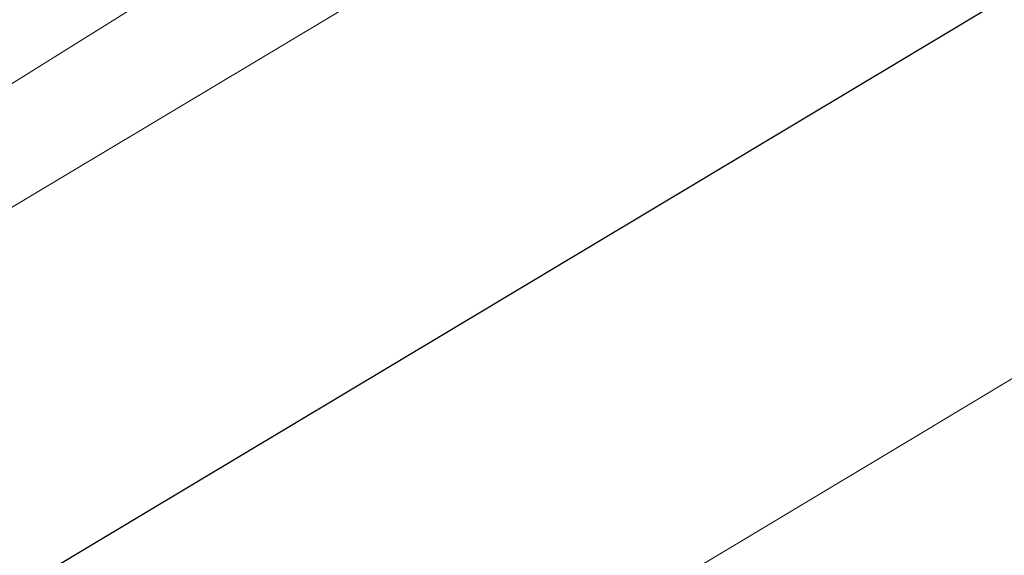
# Model space of a CAD drawing. Extents: x 1620613 to 1693141, y 557269 to 607790.
# Tile 890 of 1056: x 1620854.82 to 1620857.9, y 607332.23 to 607333.91. Entities that reach past the tile are written whole.
import ezdxf

# ---------------------------------------------------------------- set-up
doc = ezdxf.new("R2010")
doc.units = 0
doc.header["$LTSCALE"] = 10
doc.header["$MEASUREMENT"] = 0
for name, pattern in [('DGN Style 2', [7.346996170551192, 4.408197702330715, -2.938798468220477]), ('DGN Style 3', [10.28579463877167, 7.346996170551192, -2.938798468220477]), ('DGN Style 5', [5.142897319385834, 2.204098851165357, -2.938798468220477])]:
    doc.linetypes.add(name, pattern=pattern)
for name, color, linetype, lineweight in [('DT_X_Contour_Major', 132, 'DGN Style 3', 30), ('DT_X_Contour_Minor', 136, 'DGN Style 3', 0), ('PV_X_Driveway', 7, 'DGN Style 5', 0), ('SV_X_Top_of_Bank', 97, 'DGN Style 2', 0)]:
    doc.layers.add(name, color=color, linetype=linetype, lineweight=lineweight)

# ---------------------------------------------------------------- blocks, each defined once
blk = doc.blocks.new('*U1004')
at = {"layer": 'DT_X_Contour_Major', "elevation": 3.400041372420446, "flags": 128}
blk.add_lwpolyline([(-244.1590263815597, -27.22526824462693), (-245.9582130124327, -31.53047772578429), (-246.3161540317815, -32.38748241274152), (-246.6188971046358, -33.11340669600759), (-246.8664422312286, -33.70825057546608), (-247.0587894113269, -34.172014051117), (-247.8276143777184, -36.03038932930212), (-248.8338658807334, -38.35807953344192), (-249.0797851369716, -38.97471545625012), (-249.3862922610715, -39.82704170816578), (-249.753387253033, -40.91505828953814), (-250.1810701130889, -42.23876520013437), (-252.3182951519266, -48.96600821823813), (-254.6054744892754, -56.26317921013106), (-254.9177434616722, -57.68377750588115), (-254.8743306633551, -58.81821339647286), (-254.4752360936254, -59.66648688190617), (-253.720459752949, -60.2285979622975), (-251.2334804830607, -61.34601096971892), (-250.3786960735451, -61.73542086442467), (-249.6795772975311, -62.06559079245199), (-249.1361241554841, -62.3365207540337), (-248.7483366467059, -62.54821074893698), (-247.9217908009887, -63.03373078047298), (-247.6191146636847, -63.20065513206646), (-247.3309956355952, -63.33728816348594), (-247.05743371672, -63.44362987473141), (-246.7984289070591, -63.51968026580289), (-245.6237063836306, -63.80390234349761), (-235.3623574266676, -59.70334397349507), (-233.3790248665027, -58.91168992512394), (-231.8267481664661, -58.29410993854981), (-230.7055273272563, -57.85060401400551), (-230.0153623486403, -57.5811721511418), (-228.7496635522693, -57.09478593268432), (-228.3102899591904, -56.92563881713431), (-227.9414432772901, -56.78298713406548), (-227.6431235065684, -56.66683088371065), (-227.4153306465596, -56.57717006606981), (-226.9019189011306, -56.37340179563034), (-226.6787531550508, -56.2856658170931), (-226.3943147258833, -56.1752840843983), (-226.0486036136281, -56.04225659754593), (-225.6416198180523, -55.88658335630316), (-224.4746327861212, -55.441260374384), (-223.7302941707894, -55.14333622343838), (-222.3725185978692, -54.58355600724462), (-220.4013060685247, -53.76191972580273), (-217.8166565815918, -52.67842737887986), (-204.0789312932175, -46.90836498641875), (-203.7526982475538, -46.7713419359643), (-203.6283501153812, -46.71902253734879), (-203.4999805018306, -46.6648316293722), (-203.3675894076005, -46.60876921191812), (-203.2311768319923, -46.55083528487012), (-202.8620479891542, -46.3938494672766), (-202.3760832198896, -46.19854980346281), (-201.1950355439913, -45.73039017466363), (-199.3189049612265, -44.98937058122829), (-196.747691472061, -43.97549102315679), (-188.9643449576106, -40.90799891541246), (-186.3492845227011, -39.87446542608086), (-184.3416131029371, -39.07448403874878), (-182.9413306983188, -38.50805475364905), (-182.1484373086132, -38.17517757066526), (-180.8439069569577, -37.59890788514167), (-180.1253951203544, -37.23597068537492), (-178.9482573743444, -36.57936135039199), (-177.3124937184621, -35.62907987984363), (-175.2181041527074, -34.38512627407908), (-169.0215640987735, -30.67635381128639), (-166.9159204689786, -29.41391421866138), (-165.2463946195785, -28.40817478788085), (-164.0129865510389, -27.65913551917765), (-163.2156962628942, -27.16679641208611), (-161.6710792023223, -26.19615900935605), (-161.1568342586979, -25.873664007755), (-160.7725622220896, -25.634157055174), (-160.5182630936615, -25.47763815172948), (-160.3939368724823, -25.40410729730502), (-160.2356974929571, -25.31867575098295), (-160.1799956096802, -25.28837645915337), (-160.1315694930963, -25.2615522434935), (-160.090419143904, -25.23820310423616), (-160.0565445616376, -25.21832904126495), (-159.97591336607, -25.16996497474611), (-159.8818810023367, -25.11758790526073), (-159.6602573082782, -24.9967297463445), (-159.3110422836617, -24.80739049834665), (-158.8342359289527, -24.54957016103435), (-157.3926305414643, -23.7707411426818), (-156.5871451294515, -23.30127169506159), (-155.2518929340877, -22.4769851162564), (-153.3868739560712, -21.29788140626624), (-150.992088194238, -19.76396056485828), (-143.8996371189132, -15.20041547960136), (-141.5510294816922, -13.6892345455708), (-139.8245448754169, -12.57835055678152), (-138.7201833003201, -11.86776351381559), (-138.2379447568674, -11.55747341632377), (-137.7814726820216, -11.26376241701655), (-137.5833660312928, -11.13851753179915), (-137.3314001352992, -10.98306612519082), (-137.0255749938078, -10.79740819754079), (-136.6658906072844, -10.58154374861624), (-135.6349199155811, -9.96562985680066), (-135.0410585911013, -9.613441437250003), (-134.0327026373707, -9.018811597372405), (-132.609852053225, -8.181740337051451), (-130.7725068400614, -7.102227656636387), (-125.3202600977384, -3.900271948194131), (-123.5274441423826, -2.845920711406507), (-122.2381813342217, -2.084333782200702), (-121.4524716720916, -1.615511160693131), (-121.1703151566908, -1.43945284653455), (-121.0893019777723, -1.360316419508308), (-121.0603139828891, -1.330682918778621), (-121.0341098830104, -1.301134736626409), (-121.0106896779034, -1.271671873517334), (-120.9900533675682, -1.242294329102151), (-120.9387350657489, -1.164067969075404), (-120.8345032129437, -1.07860762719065), (-120.5602963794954, -0.8808963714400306), (-120.1161145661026, -0.5709342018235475), (-119.5019577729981, -0.1487211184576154), (-117.6375730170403, 1.126848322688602), (-117.0039974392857, 1.540982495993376), (-116.501559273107, 1.8267079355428), (-116.130258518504, 1.984024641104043), (-115.8900951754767, 2.012932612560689), (-115.0753202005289, 1.848216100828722), (-114.8765951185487, 1.579952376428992), (-114.8303824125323, 1.515370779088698), (-114.7769121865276, 1.436596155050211), (-114.7161844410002, 1.343628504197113), (-114.6481991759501, 1.236467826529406), (-114.4572284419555, 0.9317819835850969), (-114.3829532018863, 0.8376593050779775), (-114.3033555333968, 0.78380565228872), (-114.2184354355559, 0.7702210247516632), (-114.1281929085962, 0.7969054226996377), (-113.8804495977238, 0.9217558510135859), (-113.7693621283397, 0.9776275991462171), (-113.6219072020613, 1.0516050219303), (-113.4380848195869, 1.143688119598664), (-113.2178949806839, 1.25387689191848), (-112.5822321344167, 1.571854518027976), (-112.3691668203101, 1.676750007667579), (-112.2067180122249, 1.752953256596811), (-112.0948857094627, 1.800464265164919), (-112.0336699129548, 1.819283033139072), (-111.9379164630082, 1.831210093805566), (-111.8761730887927, 1.84954263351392), (-111.7627580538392, 1.895594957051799), (-111.597671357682, 1.969367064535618), (-111.3809130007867, 2.070858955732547), (-110.73399516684, 2.378463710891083), (-110.523190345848, 2.4765933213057), (-110.3759642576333, 2.540278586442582), (-110.2923169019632, 2.569519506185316), (-110.2722482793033, 2.564316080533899), (-110.3035035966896, 2.504514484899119), (-110.2847789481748, 2.498041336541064), (-110.2051635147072, 2.523473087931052), (-110.0646572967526, 2.580809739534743), (-109.8632602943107, 2.670051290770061), (-109.2450139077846, 2.950568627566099), (-108.9819837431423, 3.070520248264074), (-108.6565780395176, 3.219987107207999), (-108.2687967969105, 3.398969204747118), (-107.8186400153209, 3.607466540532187), (-106.5350545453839, 4.202813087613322), (-106.0900125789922, 4.409555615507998), (-105.7175757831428, 4.583273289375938), (-105.4177441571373, 4.723966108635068), (-105.1905177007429, 4.831634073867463), (-104.68138737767, 5.074715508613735), (-104.4100843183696, 5.201285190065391), (-103.9780228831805, 5.398683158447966), (-103.3852030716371, 5.666909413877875), (-102.6316248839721, 6.005963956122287), (-100.4077385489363, 7.004547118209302), (-99.62688119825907, 7.355245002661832), (-98.95222389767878, 7.658401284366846), (-98.38376664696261, 7.91401596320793), (-97.92150944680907, 8.12208903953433), (-96.83042364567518, 8.613561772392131), (-96.42078474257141, 8.79827238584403), (-96.01018238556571, 8.983799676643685), (-95.5986165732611, 9.170143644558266), (-95.18608730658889, 9.357304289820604), (-94.08472465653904, 9.857488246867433), (-93.39744857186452, 10.16794119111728), (-92.16164230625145, 10.72416205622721), (-90.37730585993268, 11.52615084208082), (-88.04443923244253, 12.57390754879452), (-81.09208798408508, 15.69561599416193), (-78.73961042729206, 16.75160535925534), (-76.89644119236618, 17.57829212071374), (-75.56258027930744, 18.17567627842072), (-74.73802768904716, 18.5437578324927), (-73.2182985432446, 19.2195718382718), (-72.40313108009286, 19.58344266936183), (-71.0974255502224, 20.16819465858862), (-69.30118195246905, 20.97382780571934), (-67.01440028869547, 22.00034211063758), (-60.26226509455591, 25.03222180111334), (-57.98118495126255, 26.0552568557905), (-56.20204591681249, 26.85045225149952), (-54.92484799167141, 27.41780798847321), (-54.14959117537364, 27.75732406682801), (-52.751494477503, 28.35891406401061), (-52.24375127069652, 28.57733037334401), (-51.76909417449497, 28.78138680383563), (-51.32752318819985, 28.97108335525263), (-50.91903831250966, 29.14642002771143), (-49.87386012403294, 29.59483798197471), (-49.46658876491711, 29.77317639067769), (-49.02865832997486, 29.97187815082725), (-48.56006881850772, 30.19094326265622), (-48.06082023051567, 30.43037172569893), (-46.68861189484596, 31.09599876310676), (-46.23529187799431, 31.3161497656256), (-45.90448807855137, 31.47738249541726), (-45.69620049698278, 31.57969695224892), (-45.61042913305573, 31.62309313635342), (-45.5450604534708, 31.6602585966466), (-45.492963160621, 31.68481529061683), (-45.38569779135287, 31.73061127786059), (-45.22326434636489, 31.79764655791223), (-45.00566282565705, 31.88592113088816), (-44.35183466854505, 32.14963904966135), (-44.11952607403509, 32.24228838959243), (-43.91297140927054, 32.32244796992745), (-43.73217067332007, 32.39011779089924), (-43.57712386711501, 32.44529785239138), (-43.19800428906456, 32.57579167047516), (-43.07670890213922, 32.62026508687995), (-42.99716242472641, 32.65581497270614), (-42.95936485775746, 32.68244132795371), (-42.96331620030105, 32.70014415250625), (-43.07916992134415, 32.7619357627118), (-43.45694219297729, 33.57664785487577), (-43.5294094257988, 33.73257840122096), (-43.58490872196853, 33.85120771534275), (-43.62344008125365, 33.93253579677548), (-43.64500350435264, 33.97656264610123), (-43.70604095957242, 34.09498506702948), (-43.73673183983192, 34.20573578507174), (-43.74516710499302, 34.22525528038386), (-43.7573196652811, 34.23634917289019), (-43.77318952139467, 34.23901746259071), (-43.79277667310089, 34.23326014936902), (-43.84996547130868, 34.2066731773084), (-43.87138412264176, 34.19712131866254), (-43.89274847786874, 34.18840597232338), (-43.91405853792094, 34.1805271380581), (-43.93531430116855, 34.17348481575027), (-44.03438117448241, 34.14257250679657), (-45.18047755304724, 35.95899565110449), (-45.40643188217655, 36.30312513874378), (-45.59311070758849, 36.55704653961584), (-45.74051402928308, 36.72075985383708), (-45.8486418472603, 36.79426508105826), (-46.084615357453, 36.87000157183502), (-46.11991900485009, 37.02740357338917), (-46.04884981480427, 37.44280721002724), (-45.87140778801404, 38.11621248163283), (-45.58759292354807, 39.04761938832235), (-44.01492026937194, 43.99618876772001), (-43.65202071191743, 44.78028851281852), (-43.51475034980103, 44.97700173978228), (-43.25846764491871, 45.23109867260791), (-42.88317259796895, 45.54257931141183), (-42.38886520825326, 45.91144365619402), (-39.80440192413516, 47.76670591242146), (-39.63361441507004, 48.52383685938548), (-39.89284177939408, 49.04233636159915), (-40.74371851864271, 50.27335017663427), (-42.18624463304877, 52.21687830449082), (-44.22042012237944, 54.87292074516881), (-50.43375392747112, 62.90571967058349), (-53.29829177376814, 66.43294601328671), (-57.23190495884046, 70.99002584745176), (-62.23459348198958, 76.57695917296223), (-68.30635734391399, 83.19374598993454), (-85.92316142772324, 102.2116488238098), (-91.77268511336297, 108.5314606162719), (-96.10865310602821, 113.227468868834), (-98.93106540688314, 116.2996735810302), (-100.2399220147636, 117.7480747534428), (-101.7121320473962, 119.4454064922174), (-102.2558617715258, 119.9739047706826), (-102.7828934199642, 120.2864008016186), (-103.2932269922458, 120.3828945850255), (-103.7868624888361, 120.2633861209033), (-105.0809597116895, 119.6566938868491), (-105.5399765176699, 119.5053821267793), (-105.9464540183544, 119.5064660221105), (-106.3003922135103, 119.6599455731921), (-106.6017911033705, 119.9658207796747), (-107.3354690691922, 120.9846822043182), (-107.7264093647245, 121.3892293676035), (-108.3489717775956, 121.8387247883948), (-109.203156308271, 122.3331684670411), (-110.2889629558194, 122.8725604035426), (-113.4932768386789, 124.3708699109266), (-114.5881001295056, 124.8468455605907), (-115.4693345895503, 125.1510403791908), (-116.1369802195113, 125.2834543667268), (-116.5910370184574, 125.2440875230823), (-117.5170700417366, 124.9100681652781), (-117.7476291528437, 124.9816660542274), (-117.7447817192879, 125.4469742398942), (-117.5085277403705, 126.305992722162), (-117.0388672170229, 127.558721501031), (-115.4752304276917, 131.4242786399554), (-114.831011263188, 133.1393941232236), (-114.0710813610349, 135.3855727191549), (-113.1954407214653, 138.1628144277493), (-112.2040893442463, 141.4711192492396), (-109.4062046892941, 151.0013495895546), (-108.3545405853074, 154.615217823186), (-107.2979617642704, 158.3091497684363), (-106.2364682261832, 162.0831454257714), (-105.1700599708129, 165.9372047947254), (-102.3197516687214, 176.3214480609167), (-101.3607452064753, 179.7893665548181), (-100.6214570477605, 182.4049395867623), (-100.1018871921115, 184.1681671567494), (-99.80203563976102, 185.0790492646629), (-99.29538923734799, 186.3716076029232), (-98.9992753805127, 186.5180118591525), (-98.49091861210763, 185.9878058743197), (-97.77031893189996, 184.7809896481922), (-96.83747633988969, 182.8975631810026), (-91.9889774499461, 172.5294824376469)], dxfattribs=at)
at = {"layer": 'DT_X_Contour_Minor', "transparency": 33554559, "flags": 128}
for points, elevation in [([(-237.0290589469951, -23.35326266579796), (-238.5549064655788, -27.00440873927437), (-238.8922187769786, -27.81279581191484), (-239.2502210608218, -28.67318014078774), (-239.62891331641, -29.5855617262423), (-240.028295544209, -30.54994056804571), (-241.9403558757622, -35.17170209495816), (-244.4428937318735, -40.9606453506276), (-244.938988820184, -42.13064725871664), (-245.3547578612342, -43.15967730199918), (-245.6902008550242, -44.04773548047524), (-245.9453178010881, -44.79482179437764), (-246.9484361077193, -47.95229024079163), (-248.0219362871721, -51.37725751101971), (-248.1685014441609, -52.04402312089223), (-248.1481254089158, -52.57647683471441), (-247.9608081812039, -52.97461865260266), (-247.6065497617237, -53.23844857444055), (-246.4392723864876, -53.76291250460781), (-245.9501336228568, -53.99734146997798), (-245.358175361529, -54.30728041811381), (-244.6633976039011, -54.69272934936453), (-243.8658003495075, -55.15368826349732), (-241.6017816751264, -56.48359201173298), (-240.7727115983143, -56.94081994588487), (-239.9835153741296, -57.3150759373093), (-239.2341930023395, -57.60635998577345), (-238.5247444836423, -57.81467209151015), (-235.307023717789, -58.59319405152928), (-231.5126687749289, -57.07692421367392), (-230.779288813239, -56.78419306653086), (-230.2053010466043, -56.55582955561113), (-229.7907054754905, -56.39183368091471), (-229.5355020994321, -56.29220544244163), (-229.0674826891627, -56.11235365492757), (-228.8872480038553, -56.04275637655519), (-228.697558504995, -55.96885338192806), (-228.4984141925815, -55.89064467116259), (-228.2898150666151, -55.80813024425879), (-227.7209443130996, -55.58235081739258), (-227.5113433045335, -55.49951291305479), (-227.3091933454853, -55.420333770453), (-227.1144944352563, -55.3448133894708), (-226.9272465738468, -55.27295176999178), (-226.4378536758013, -55.08619913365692), (-226.0907619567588, -54.94658390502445), (-225.4165314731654, -54.66780269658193), (-224.415162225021, -54.24985550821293), (-223.0866542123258, -53.69274233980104), (-216.1236263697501, -50.76816026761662), (-209.5494470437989, -47.68090482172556), (-208.3086679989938, -47.07421699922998), (-207.4038362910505, -46.57726300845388), (-206.8349519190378, -46.1900428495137), (-206.6020148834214, -45.91255652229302), (-206.4287792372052, -45.31890475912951), (-206.3619576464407, -45.11812596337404), (-206.2914196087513, -44.96102839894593), (-206.2171651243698, -44.84761206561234), (-206.1391941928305, -44.77787696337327), (-205.9263164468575, -44.65015833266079), (-205.8095011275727, -44.58519506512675), (-205.6187134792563, -44.48609423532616), (-205.3539535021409, -44.3528558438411), (-205.0152211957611, -44.1854798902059), (-204.0133052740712, -43.69362726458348), (-203.5989538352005, -43.50171226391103), (-203.1073364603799, -43.29485673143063), (-202.5384531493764, -43.07306066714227), (-201.8923039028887, -42.83632407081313), (-200.0662179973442, -42.18510577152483), (-199.1993863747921, -41.9028550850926), (-197.9684559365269, -41.54451675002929), (-196.3734266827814, -41.11009076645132), (-194.4142986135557, -40.5995771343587), (-184.4221370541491, -38.03964233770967), (-182.3985036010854, -37.24210883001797), (-182.0121573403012, -37.08951663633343), (-181.7203900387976, -36.97354013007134), (-181.523201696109, -36.89417931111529), (-181.4205923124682, -36.85143417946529), (-181.2730725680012, -36.7862680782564), (-180.8603943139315, -36.54685943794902), (-179.7329993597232, -35.87750809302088), (-177.8908877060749, -34.77821404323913), (-175.3340593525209, -33.2489772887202), (-167.5628948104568, -28.59775567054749), (-164.9856665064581, -27.05440886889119), (-163.0823550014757, -25.91278467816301), (-161.8529602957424, -25.17288309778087), (-161.2974823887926, -24.83470412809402), (-160.7147637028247, -24.46852368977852), (-160.5207608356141, -24.34685996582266), (-160.3757912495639, -24.25650412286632), (-160.2798549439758, -24.19745616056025), (-160.2329519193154, -24.1697160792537), (-160.1732548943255, -24.13748637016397), (-160.1491644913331, -24.12421042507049), (-160.1216660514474, -24.10855487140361), (-160.0907595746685, -24.09051970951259), (-160.0564450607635, -24.07010493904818), (-159.9603956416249, -24.01249274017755), (-159.9032307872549, -23.97973202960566), (-159.8037732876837, -23.92465904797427), (-159.6620231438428, -23.84727379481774), (-159.4779803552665, -23.74757627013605), (-158.9308093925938, -23.4519665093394), (-158.3816152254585, -23.11712071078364), (-157.1444109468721, -22.33429063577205), (-155.2191965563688, -21.10347628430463), (-152.6059720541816, -19.42467765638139), (-144.7200265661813, -14.35056894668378), (-142.1086596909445, -12.67031901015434), (-140.1890181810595, -11.43515073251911), (-138.9611020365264, -10.64506411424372), (-138.4249112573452, -10.30005915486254), (-137.917369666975, -9.973488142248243), (-137.7284670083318, -9.852970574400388), (-137.5424152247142, -9.736346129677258), (-137.3592143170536, -9.623614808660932), (-137.1788642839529, -9.514776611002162), (-136.7017320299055, -9.229732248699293), (-136.4070059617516, -9.055060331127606), (-135.8806769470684, -8.7448278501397), (-135.1227449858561, -8.299034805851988), (-134.1332100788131, -7.717681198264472), (-128.9749736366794, -4.688389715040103), (-125.9733341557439, -2.332137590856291), (-125.357670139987, -1.841419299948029), (-124.7970950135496, -1.379086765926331), (-124.2916087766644, -0.9451399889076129), (-123.8412114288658, -0.5395789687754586), (-122.7136036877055, 0.5040694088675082), (-122.2701480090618, 0.8508877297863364), (-121.7854867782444, 1.108606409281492), (-121.2596199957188, 1.277225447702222), (-120.692547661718, 1.356744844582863), (-117.9500638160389, 1.51993620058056), (-116.9928063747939, 2.174869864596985), (-116.8040184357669, 2.295789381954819), (-116.6479078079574, 2.37786207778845), (-116.5244744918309, 2.421087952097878), (-116.4337184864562, 2.425467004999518), (-116.2352722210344, 2.385348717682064), (-116.1465697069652, 2.369347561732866), (-116.0292968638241, 2.351432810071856), (-115.8834536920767, 2.331604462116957), (-115.709040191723, 2.309862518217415), (-115.2058437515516, 2.249332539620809), (-115.0343438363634, 2.231790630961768), (-114.8972414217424, 2.224562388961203), (-114.7945365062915, 2.227647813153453), (-114.7262290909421, 2.241046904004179), (-114.4877219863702, 2.327641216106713), (-114.8436684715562, 2.055140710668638), (-114.9071469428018, 1.999644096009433), (-114.9450338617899, 1.949940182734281), (-114.9573292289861, 1.906028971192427), (-114.9440330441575, 1.867910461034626), (-114.8744544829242, 1.773984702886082), (-114.8407406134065, 1.725801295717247), (-114.7917829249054, 1.65169539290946), (-114.7275814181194, 1.551666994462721), (-114.6481360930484, 1.425716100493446), (-114.4159568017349, 1.055283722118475), (-114.334054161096, 0.936617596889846), (-114.2624807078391, 0.8584435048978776), (-114.2012364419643, 0.8207614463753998), (-114.1503213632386, 0.8235714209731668), (-114.0283200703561, 0.8850540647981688), (-113.9552206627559, 0.9217695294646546), (-113.8274234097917, 0.9858039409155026), (-113.6449283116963, 1.077157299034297), (-113.4077353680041, 1.195829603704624), (-112.7022903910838, 1.548714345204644), (-112.4658350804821, 1.665125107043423), (-112.2855528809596, 1.749693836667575), (-112.161443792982, 1.802420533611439), (-112.0935078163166, 1.823305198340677), (-111.9872426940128, 1.836541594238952), (-111.91872122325, 1.856886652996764), (-111.7928556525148, 1.907994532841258), (-111.6096459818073, 1.989865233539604), (-111.3690922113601, 2.102498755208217), (-110.651156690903, 2.443871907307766), (-110.4172100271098, 2.552774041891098), (-110.2538216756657, 2.623450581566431), (-110.1609916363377, 2.65590152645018), (-110.1387199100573, 2.650126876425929), (-110.1734063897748, 2.583760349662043), (-110.1609594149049, 2.572795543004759), (-110.0976036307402, 2.589676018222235), (-109.9833390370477, 2.634401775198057), (-109.8181656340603, 2.70697281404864), (-109.3098248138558, 2.937622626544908), (-109.0779643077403, 3.043480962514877), (-108.7636384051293, 3.188068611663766), (-108.3668471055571, 3.371385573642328), (-107.8875904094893, 3.593431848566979), (-106.4996186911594, 4.237194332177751), (-106.0246013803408, 4.4577815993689), (-105.6405282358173, 4.636721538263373), (-105.3473992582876, 4.77401414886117), (-105.145214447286, 4.86965943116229), (-104.7273138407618, 5.069183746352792), (-104.4789089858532, 5.184620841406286), (-104.0471198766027, 5.381288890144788), (-103.4319465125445, 5.659187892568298), (-102.6333888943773, 6.018317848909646), (-100.2593895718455, 7.084305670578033), (-99.43848517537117, 7.452972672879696), (-98.7562714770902, 7.759482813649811), (-98.21274847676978, 8.003836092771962), (-97.80791617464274, 8.18603251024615), (-96.91328430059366, 8.589013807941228), (-96.5774023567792, 8.740466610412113), (-96.240730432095, 8.892589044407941), (-95.90326852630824, 9.045381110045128), (-95.56501663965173, 9.198842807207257), (-94.6619583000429, 9.608966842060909), (-94.02136432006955, 9.898124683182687), (-92.77687613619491, 10.4580051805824), (-90.92849374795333, 11.28860833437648), (-88.47621715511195, 12.38993414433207), (-81.13162063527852, 15.6877665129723), (-78.66345176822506, 16.79575922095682), (-76.76739255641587, 17.64636306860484), (-75.44344300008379, 18.23957805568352), (-74.69160309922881, 18.5754041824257), (-73.44950957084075, 19.12775537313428), (-72.70496207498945, 19.46031065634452), (-71.4028897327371, 20.04371311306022), (-69.54329254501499, 20.87796274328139), (-67.12617051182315, 21.9630595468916), (-59.93714529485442, 25.19111392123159), (-57.52486092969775, 26.27329060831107), (-55.67977674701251, 27.09877988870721), (-54.40189274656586, 27.66758176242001), (-53.69120892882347, 27.97969622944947), (-52.55231899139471, 28.46975159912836), (-52.1387112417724, 28.64767358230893), (-51.75205544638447, 28.8138980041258), (-51.39235160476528, 28.96842486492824), (-51.05959971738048, 29.11125416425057), (-50.20819729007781, 29.47653554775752), (-49.85561786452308, 29.63190746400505), (-49.4364314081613, 29.82406217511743), (-48.95063792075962, 30.05299968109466), (-48.39823740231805, 30.31871998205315), (-46.83635997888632, 31.07635117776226), (-46.32038125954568, 31.32693184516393), (-45.94385316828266, 31.51045045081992), (-45.70677570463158, 31.62690699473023), (-45.60914886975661, 31.67630147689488), (-45.53474481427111, 31.7186040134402), (-45.47544654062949, 31.74655497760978), (-45.35335476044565, 31.79868096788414), (-45.16846947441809, 31.87498198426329), (-44.92079068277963, 31.97545802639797), (-44.17658922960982, 32.27562750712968), (-43.92190049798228, 32.37773392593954), (-43.71598539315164, 32.45892607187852), (-43.55884391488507, 32.51920394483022), (-43.45047606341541, 32.55856754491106), (-43.22652662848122, 32.63565144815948), (-43.15487632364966, 32.66192230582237), (-43.1078874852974, 32.68292195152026), (-43.0855601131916, 32.69865038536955), (-43.08789420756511, 32.70910760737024), (-43.15633007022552, 32.74560848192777), (-43.37948363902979, 33.22686643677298), (-43.42761780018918, 33.3293114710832), (-43.47638303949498, 33.43039316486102), (-43.52577935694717, 33.53011151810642), (-43.57580675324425, 33.62846653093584), (-43.81074045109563, 34.08427546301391), (-43.82819965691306, 34.14727852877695), (-43.84890356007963, 34.15098828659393), (-43.90353275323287, 34.13511624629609), (-43.99208723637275, 34.09966240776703), (-44.11456700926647, 34.0446267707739), (-44.48641345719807, 33.8717560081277), (-44.62567935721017, 33.80964900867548), (-44.76459222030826, 33.75298108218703), (-44.90315204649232, 33.70175222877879), (-45.04135883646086, 33.65596244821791), (-45.68550010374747, 33.45496797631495), (-46.46613217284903, 34.69217471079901), (-46.6325003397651, 34.93056992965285), (-46.79704823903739, 35.11552412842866), (-46.95977587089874, 35.24703730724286), (-47.1206832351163, 35.32510946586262), (-47.54734251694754, 35.46204719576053), (-47.63748762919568, 35.66384557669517), (-47.5879285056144, 36.16653742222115), (-47.39866514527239, 36.97012273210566), (-47.06969754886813, 38.07460150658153), (-46.00617831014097, 41.42106952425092), (-45.66439166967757, 42.5203101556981), (-45.43667117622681, 43.30818103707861), (-45.32301683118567, 43.78468216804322), (-45.32342863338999, 43.94981354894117), (-45.47661497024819, 43.97500423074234), (-45.71374529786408, 44.08597911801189), (-46.31024652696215, 44.40001076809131), (-47.26611865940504, 44.917099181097), (-48.58136169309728, 45.63724435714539), (-52.56783765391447, 47.82837384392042), (-53.89952972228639, 48.58818321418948), (-54.90474895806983, 49.22426420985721), (-55.58349536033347, 49.73661683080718), (-55.9357689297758, 50.12524107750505), (-56.43986800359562, 50.99660123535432), (-57.50331330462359, 52.20141670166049), (-60.31557490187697, 55.16234298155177), (-64.8766527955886, 59.87938007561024), (-71.18654698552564, 66.35252798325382), (-90.34468655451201, 85.9557368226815), (-96.65819440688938, 92.41744974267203), (-101.2301132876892, 97.10018187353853), (-104.0604431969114, 100.0039332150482), (-105.1491841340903, 101.1287037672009), (-105.7303746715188, 101.7561175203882), (-105.9233557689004, 101.9646139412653), (-106.0664061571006, 102.1195428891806), (-106.1595258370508, 102.2209043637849), (-106.2027148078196, 102.2686983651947), (-106.2513111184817, 102.3247257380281), (-106.3689987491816, 102.5382633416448), (-106.6856144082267, 103.1368556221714), (-107.2011580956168, 104.1205025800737), (-107.9156298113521, 105.4892042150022), (-110.0861250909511, 109.6524814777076), (-110.9818161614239, 111.1043585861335), (-112.0410179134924, 112.3375319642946), (-113.2637303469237, 113.3520016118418), (-114.6499534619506, 114.1477675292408), (-118.5645626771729, 115.9782050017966), (-119.9481205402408, 116.5430804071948), (-121.1628372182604, 116.864878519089), (-122.2087127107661, 116.9435993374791), (-123.0857470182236, 116.7792428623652), (-125.1993835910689, 116.0168558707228), (-125.8361396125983, 115.9070691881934), (-126.1611802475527, 116.1494993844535), (-126.174505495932, 116.7441464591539), (-125.876115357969, 117.6910104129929), (-124.6647878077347, 120.6856034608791), (-124.1657202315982, 122.0142794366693), (-123.5770131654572, 123.7543625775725), (-122.8986666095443, 125.9058528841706), (-122.1306805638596, 128.4687503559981), (-119.9631984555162, 135.8516865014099), (-119.1484889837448, 138.6512996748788), (-118.3299721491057, 141.5129370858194), (-117.5076479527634, 144.4365987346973), (-116.6815163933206, 147.4222846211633), (-114.4734224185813, 155.4668126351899), (-113.4187002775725, 158.9488087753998), (-111.9106043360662, 163.3614011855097), (-109.949134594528, 168.7045898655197), (-107.5342910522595, 174.9783748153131), (-100.4902098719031, 192.9492630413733), (-98.12705909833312, 198.73516619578), (-96.32066766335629, 202.6147094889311), (-95.07103556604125, 204.5878929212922), (-94.37816280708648, 204.6547164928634), (-92.44386172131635, 200.5183868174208)], 3.800041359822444), ([(-251.2889938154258, -31.09727382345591), (-253.6248656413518, -36.68669815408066), (-254.4756969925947, -39.71706375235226), (-254.6886244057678, -40.4533310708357), (-254.9627646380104, -41.36340491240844), (-255.298117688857, -42.44728527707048), (-255.6946835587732, -43.70497216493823), (-257.6881541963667, -49.97972619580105), (-259.0102722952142, -54.19790081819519), (-259.5375105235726, -55.17637444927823), (-260.5526031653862, -56.30400621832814), (-262.0555502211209, -57.58079612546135), (-264.0463516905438, -59.00674417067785), (-270.0056281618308, -63.00814980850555), (-271.6953151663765, -64.33811523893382), (-272.2949188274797, -65.3269573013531), (-271.8044391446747, -65.97467599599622), (-270.2238761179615, -66.28127132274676), (-264.5555969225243, -66.64402770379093), (-262.6254697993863, -66.79497280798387), (-261.086297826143, -66.9757408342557), (-259.9380810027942, -67.18633178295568), (-259.1808193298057, -67.42674565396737), (-256.5591602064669, -68.61826387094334), (-252.9671011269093, -67.6306936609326), (-252.2884151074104, -67.44352781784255), (-251.791810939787, -67.30527466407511), (-251.4772886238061, -67.2159341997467), (-251.3448481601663, -67.17550642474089), (-251.2344493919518, -67.13291594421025), (-250.8399330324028, -66.9757632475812), (-249.7391830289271, -66.53624801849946), (-247.9321993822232, -65.81437025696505), (-245.4189820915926, -64.81012996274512), (-237.775424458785, -61.75567246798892), (-235.1706612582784, -60.71626044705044), (-233.0890398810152, -59.88886750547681), (-231.530560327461, -59.2734936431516), (-230.495222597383, -58.87013885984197), (-228.431844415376, -58.07721821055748), (-227.7333319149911, -57.80852125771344), (-227.1853280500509, -57.59712088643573), (-226.7878328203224, -57.44301709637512), (-226.5408462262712, -57.34620988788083), (-226.0828934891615, -57.16445277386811), (-225.8461630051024, -57.07181872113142), (-225.4794361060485, -56.93023439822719), (-224.982712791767, -56.73969980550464), (-224.3559930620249, -56.50021494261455), (-222.511411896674, -55.79632161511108), (-221.597072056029, -55.43553532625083), (-220.2374884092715, -54.88109645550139), (-218.4326609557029, -54.13300500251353), (-216.1825896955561, -53.19126096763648), (-205.8273901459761, -48.84191300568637), (-204.4341094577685, -48.25671303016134), (-204.1551154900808, -48.1395311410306), (-203.9667143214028, -48.05988908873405), (-203.610756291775, -47.90884934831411), (-203.0872414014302, -47.68641191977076), (-202.3961696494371, -47.39257680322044), (-200.3299024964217, -46.51381957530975), (-199.3883255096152, -46.12159672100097), (-198.1132949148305, -45.60399607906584), (-196.5048107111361, -44.96101764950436), (-194.5628728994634, -44.19266143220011), (-188.9397672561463, -41.97654113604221), (-186.9793009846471, -41.19840604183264), (-185.3152314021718, -40.52609098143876), (-183.9475585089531, -39.95959595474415), (-182.876282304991, -39.49892096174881), (-180.4147413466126, -38.41154769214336), (-179.3903959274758, -37.92508193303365), (-178.1635153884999, -37.28121460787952), (-176.7340997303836, -36.47994571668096), (-175.1021489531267, -35.52127525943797), (-170.4802333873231, -32.75495195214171), (-168.8461744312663, -31.77341956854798), (-167.4104342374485, -30.90356489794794), (-166.1730128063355, -30.14538794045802), (-165.133910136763, -29.49888869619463), (-162.6273947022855, -27.92379432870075), (-161.7929076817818, -27.40046804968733), (-161.1693331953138, -27.0118099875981), (-160.7566712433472, -26.75782014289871), (-160.5549218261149, -26.63849851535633), (-160.2981400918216, -26.49986513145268), (-160.2108267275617, -26.45254249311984), (-160.1414729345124, -26.41454961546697), (-160.090078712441, -26.38588649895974), (-160.0566440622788, -26.36655314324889), (-159.9914310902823, -26.32743720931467), (-159.8605312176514, -26.25544378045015), (-159.5167413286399, -26.06880044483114), (-158.9600614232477, -25.76750720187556), (-158.1904915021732, -25.35156405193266), (-155.854451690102, -24.08951577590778), (-154.7926750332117, -23.48542267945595), (-153.3593749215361, -22.61967959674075), (-151.5545513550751, -21.49228652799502), (-149.3782043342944, -20.10324347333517), (-143.079247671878, -16.05026201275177), (-140.9933992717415, -14.70815008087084), (-139.4600715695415, -13.72155038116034), (-138.4792645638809, -13.09046291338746), (-138.050978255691, -12.81488767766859), (-137.6455756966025, -12.55403669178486), (-137.4382650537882, -12.42406448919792), (-137.1203850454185, -12.22978612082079), (-136.6919356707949, -11.97120158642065), (-136.1529169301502, -11.64831088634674), (-134.568107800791, -10.70152746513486), (-133.8224923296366, -10.2583754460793), (-132.7742527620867, -9.639006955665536), (-131.4233890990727, -8.843421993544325), (-129.7699013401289, -7.871620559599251), (-124.9571018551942, -5.045194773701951), (-123.3572829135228, -4.097632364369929), (-122.1674257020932, -3.374764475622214), (-121.3875302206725, -2.876591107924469), (-121.0175964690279, -2.603112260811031), (-120.5777221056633, -2.173428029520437), (-120.420327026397, -2.012528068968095), (-120.2780475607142, -1.852091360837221), (-120.1508837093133, -1.692117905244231), (-120.0388354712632, -1.532607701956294), (-119.7601943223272, -1.107864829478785), (-119.6002302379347, -0.9216060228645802), (-119.3293188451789, -0.6813867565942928), (-118.9474601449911, -0.3872070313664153), (-118.4546541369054, -0.03906684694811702), (-116.992575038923, 0.9612542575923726), (-116.4957153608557, 1.286024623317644), (-116.1016956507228, 1.510094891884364), (-115.8105159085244, 1.633465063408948), (-115.6221761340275, 1.656135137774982), (-114.9832171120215, 1.52696192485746), (-114.8273738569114, 1.316585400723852), (-114.7911331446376, 1.265939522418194), (-114.7492009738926, 1.204163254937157), (-114.7015773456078, 1.131256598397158), (-114.6482622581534, 1.047219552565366), (-114.4985000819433, 0.8082802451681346), (-114.4318522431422, 0.7387010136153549), (-114.3442303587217, 0.7091677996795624), (-114.2356344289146, 0.7196806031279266), (-114.106064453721, 0.7702394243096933), (-113.7325791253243, 0.9584576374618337), (-113.5835035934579, 1.033485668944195), (-113.4163909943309, 1.117406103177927), (-113.2312413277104, 1.210218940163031), (-113.0280545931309, 1.311924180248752), (-112.4621738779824, 1.594994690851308), (-112.2724985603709, 1.688374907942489), (-112.1278831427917, 1.756212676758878), (-112.0283276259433, 1.798507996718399), (-111.9738320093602, 1.815260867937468), (-111.8885902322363, 1.825878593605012), (-111.8336249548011, 1.842198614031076), (-111.7326604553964, 1.88319538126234), (-111.5856967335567, 1.948868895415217), (-111.3927337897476, 2.039219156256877), (-110.8168336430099, 2.313055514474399), (-110.6291706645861, 2.400412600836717), (-110.498106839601, 2.457106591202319), (-110.4236421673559, 2.483137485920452), (-110.4057766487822, 2.478505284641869), (-110.4336008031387, 2.425268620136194), (-110.408598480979, 2.423287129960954), (-110.3127233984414, 2.457270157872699), (-110.1459755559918, 2.527217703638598), (-109.9083549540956, 2.633129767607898), (-109.1802030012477, 2.963514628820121), (-108.8860031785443, 3.097559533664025), (-108.5495176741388, 3.251905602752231), (-108.170746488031, 3.426552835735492), (-107.7496896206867, 3.621501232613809), (-106.5704903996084, 4.168431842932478), (-106.1554237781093, 4.36132963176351), (-105.7946233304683, 4.529825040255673), (-105.4880890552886, 4.673918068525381), (-105.2358209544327, 4.79360871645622), (-104.6354609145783, 5.080247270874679), (-104.3412596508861, 5.217949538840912), (-103.9089258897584, 5.416077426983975), (-103.3384596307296, 5.674630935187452), (-102.6298608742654, 5.993610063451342), (-100.5560875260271, 6.924788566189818), (-99.8152772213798, 7.257517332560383), (-99.14817631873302, 7.557319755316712), (-98.55478481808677, 7.824195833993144), (-98.0351027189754, 8.058145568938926), (-96.7475629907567, 8.638109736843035), (-96.26416712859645, 8.856078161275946), (-95.77963433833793, 9.075010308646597), (-95.29396462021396, 9.294906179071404), (-94.80715797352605, 9.515765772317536), (-93.50749101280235, 10.10600965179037), (-92.77353282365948, 10.4377576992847), (-91.54640847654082, 10.99031893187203), (-89.82611797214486, 11.76369334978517), (-87.61266130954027, 12.75788095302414), (-81.05255533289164, 15.70346547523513), (-78.81576908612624, 16.70745149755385), (-77.02548982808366, 17.51022117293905), (-75.68171755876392, 18.11177450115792), (-74.78445227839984, 18.5121114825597), (-72.98708751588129, 19.31138830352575), (-72.1013000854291, 19.70657468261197), (-70.79196136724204, 20.29267620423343), (-69.05907136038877, 21.06969286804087), (-66.90263006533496, 22.03762467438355), (-60.58738489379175, 24.87332968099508), (-58.43750897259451, 25.8372231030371), (-56.72431508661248, 26.60212461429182), (-55.4478032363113, 27.16803421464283), (-54.60797342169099, 27.53495190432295), (-52.95066996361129, 28.24807652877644), (-52.3487913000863, 28.50698716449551), (-51.78613290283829, 28.74887560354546), (-51.26269477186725, 28.97374184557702), (-50.778476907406, 29.18158589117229), (-49.53952295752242, 29.71314041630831), (-49.0775596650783, 29.91444531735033), (-48.62088525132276, 30.11969412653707), (-48.16949971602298, 30.32888684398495), (-47.7234030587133, 30.54202346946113), (-46.5408638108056, 31.11564634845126), (-46.15020249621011, 31.30536768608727), (-45.86512298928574, 31.4443145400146), (-45.68562528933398, 31.53248690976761), (-45.61170939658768, 31.56988479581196), (-45.55537609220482, 31.60191317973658), (-45.51047978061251, 31.62307560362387), (-45.41804082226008, 31.66254158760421), (-45.27805921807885, 31.72031113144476), (-45.09053496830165, 31.79638423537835), (-44.52708010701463, 32.02365059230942), (-44.31715165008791, 32.10684285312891), (-44.10995742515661, 32.1859698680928), (-43.90549743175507, 32.26103163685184), (-43.70377167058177, 32.33202815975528), (-43.16948194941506, 32.51593189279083), (-42.99717565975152, 32.57787939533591), (-42.88097408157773, 32.62579410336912), (-42.82087721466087, 32.6596760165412), (-42.81688505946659, 32.6795251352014), (-42.88104559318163, 32.71374572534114), (-42.87156232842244, 32.74108844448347), (-42.79499213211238, 32.79745115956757), (-42.65133500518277, 32.88283387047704), (-42.44059094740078, 32.99723657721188), (-41.78915755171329, 33.34100378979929), (-41.57206330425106, 33.45714496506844), (-41.40935560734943, 33.54774308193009), (-41.30103446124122, 33.61279814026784), (-41.24709986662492, 33.65231013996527), (-41.12230704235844, 33.77709900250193), (-41.25624996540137, 34.01663192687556), (-41.28952939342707, 34.07826015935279), (-41.33196356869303, 34.16048788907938), (-41.38355249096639, 34.26331511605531), (-41.44429615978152, 34.38674184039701), (-41.74912769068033, 35.01079871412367), (-42.7012064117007, 34.65888466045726), (-42.87650068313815, 34.59461657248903), (-42.99434976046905, 34.55263261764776), (-43.05475364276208, 34.53293279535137), (-43.05771233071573, 34.53551710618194), (-42.93748075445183, 34.59957353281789), (-43.78832270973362, 36.72433501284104), (-43.95516180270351, 37.13430726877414), (-44.09103252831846, 37.45361197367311), (-44.19593488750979, 37.68224912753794), (-44.26986888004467, 37.82021873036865), (-44.42573503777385, 38.0672476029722), (-44.47900148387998, 38.1489852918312), (-44.52190120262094, 38.20892670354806), (-44.55443419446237, 38.24707183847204), (-44.57660045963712, 38.26342069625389), (-44.62188819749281, 38.2779559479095), (-44.62866362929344, 38.30816434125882), (-44.61502412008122, 38.38788808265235), (-44.58096967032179, 38.51712717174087), (-44.52650028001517, 38.69588160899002), (-44.22467493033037, 39.64560479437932), (-43.09697245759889, 42.08217767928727), (-42.67040779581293, 42.69345974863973), (-41.87401487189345, 43.48306043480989), (-40.70779368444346, 44.45097973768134), (-39.17174423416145, 45.59721765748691), (-31.14058085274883, 51.36240472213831), (-31.13452700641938, 51.38924248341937), (-31.61714367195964, 52.01968448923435), (-33.06758817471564, 53.89950860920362), (-35.48586051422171, 57.02871484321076), (-38.87196069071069, 61.40730319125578), (-56.93202646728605, 84.75594041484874)], 3.000041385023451)]:
    blk.add_lwpolyline(points, dxfattribs=dict(at, elevation=elevation))

msp = doc.modelspace()

# ---------------------------------------------------------------- linework, layer by layer
at = {"layer": 'PV_X_Driveway', "extrusion": (-0.06840491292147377, 0.09722345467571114, 0.9929090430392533), "elevation": -50776.94618662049, "flags": 128}
msp.add_lwpolyline([(-1675197.499388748, 432992.9258386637), (-1675193.486980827, 432991.2320525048), (-1675186.401155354, 432990.7443540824), (-1675173.477796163, 432991.3626955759), (-1675157.216023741, 432992.231291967), (-1675138.055450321, 432993.8163605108), (-1675115.649521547, 432995.5191143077), (-1675093.712223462, 432995.5584470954), (-1675072.389942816, 432993.8570568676), (-1675059.619387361, 432992.1641317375), (-1675043.90788481, 432988.1059208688), (-1675031.516761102, 432983.3011168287), (-1675013.58286424, 432975.0375323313)], dxfattribs=at)
at = {"layer": 'SV_X_Top_of_Bank', "extrusion": (0.007114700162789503, -0.05176716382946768, 0.9986338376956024), "elevation": -18855.21206843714, "flags": 128}
msp.add_lwpolyline([(1688341.399474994, 380495.2335694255), (1688359.531308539, 380495.7043637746), (1688370.463455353, 380498.0725351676), (1688395.572580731, 380506.740670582), (1688420.940108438, 380511.7574321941), (1688444.138128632, 380518.355338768), (1688467.22231404, 380528.7305743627), (1688491.262317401, 380540.2151339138), (1688508.535586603, 380545.2887184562), (1688513.5223003, 380548.4010002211), (1688516.051220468, 380548.1495454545), (1688520.39603739, 380549.3039635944), (1688525.368929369, 380551.0706712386)], dxfattribs=at)
at = {"layer": 'SV_X_Top_of_Bank', "extrusion": (0.04489057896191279, -0.1067836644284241, 0.9932683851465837), "elevation": 8952.639644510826, "flags": 128}
msp.add_lwpolyline([(1729619.200279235, -67683.47041249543), (1729610.048117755, -67689.2494116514), (1729593.286163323, -67692.1110974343), (1729566.643396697, -67690.50938442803), (1729551.852254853, -67691.88192179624), (1729536.554039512, -67691.83763185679), (1729515.835796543, -67695.68964613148), (1729501.149706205, -67697.72199223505), (1729469.279658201, -67698.3224800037)], dxfattribs=at)

# ---------------------------------------------------------------- block references
at = {"layer": 'DT_X_Contour_Minor', "transparency": 33554559}
msp.add_blockref('*U1004', (1621028.060791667, 607365.3311666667, 1050.599958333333), dxfattribs=at)

doc.saveas('drawing.dxf')
